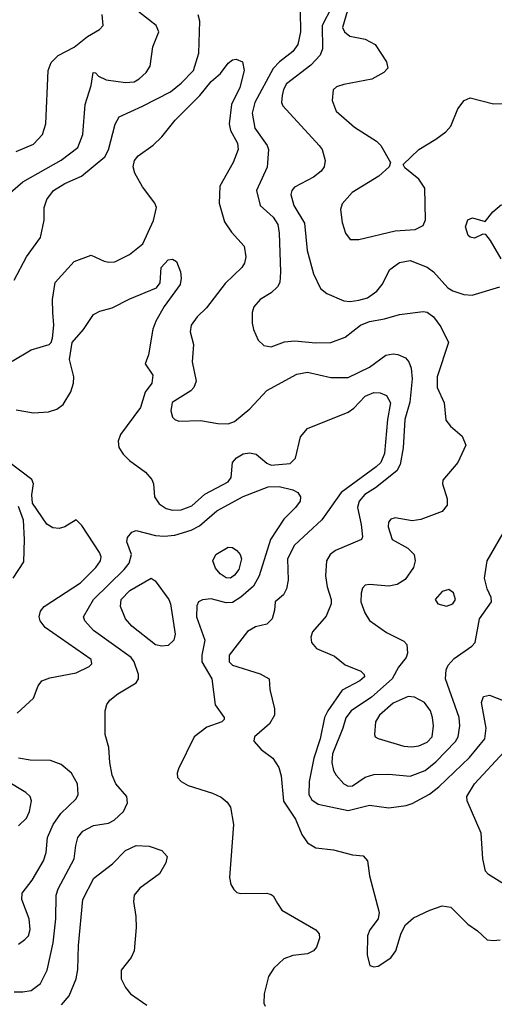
# Model space of a CAD drawing. Extents: x 1173029 to 1307123, y 522559 to 678521.
# Tile 514 of 623: x 1240581 to 1242798, y 648856 to 653452. Entities that reach past the tile are written whole.
import ezdxf

# ---------------------------------------------------------------- set-up
doc = ezdxf.new("R2010")
doc.units = 0

msp = doc.modelspace()

# ---------------------------------------------------------------- linework, layer by layer
at = {"layer": '0CON10XD'}
for points in [[(1240525, 652634.4), (1240595, 652694.6), (1240774, 652796), (1240852.5, 652855), (1240875.9, 652915), (1240887.2, 653055), (1240914.6, 653145), (1240924, 653205), (1240935, 653203.3), (1240948.6, 653188.6), (1240985, 653170.4), (1241075, 653158.6), (1241115, 653161.9), (1241139.2, 653175), (1241170.9, 653205), (1241190.4, 653235), (1241202.5, 653325), (1241230.9, 653395), (1241218.8, 653425), (1241055, 653554)], [(1240555.6, 652235), (1240612.2, 652345), (1240678, 652435), (1240694.4, 652515.6), (1240694.6, 652575), (1240708, 652612), (1240738.9, 652655), (1240792.3, 652687.7), (1240868.8, 652721.2), (1240978.8, 652811.2), (1240996, 652844), (1241026.3, 652963.7), (1241045, 652998), (1241155, 653047.3), (1241285, 653115.4), (1241335, 653155.3), (1241393.5, 653215), (1241418, 653295), (1241421.9, 653445), (1241414, 653474)], [(1240565, 652836.9), (1240645, 652870), (1240686.7, 652915), (1240702.7, 652965), (1240713.8, 653215), (1240728.1, 653251.9), (1240760.8, 653285), (1240835, 653323.8), (1240897.2, 653372.8), (1240953.8, 653406.2), (1240971.4, 653425), (1240965.5, 653475)], [(1241891.1, 653491.1), (1241891.9, 653395), (1241880.9, 653335), (1241856.4, 653303.6), (1241794.4, 653255.6), (1241765, 653223.6), (1241679.5, 653065), (1241666.8, 653015), (1241679.7, 652945), (1241736.2, 652865), (1241743.8, 652845), (1241736.2, 652763.8), (1241687.5, 652655), (1241704.2, 652585), (1241765, 652530.4), (1241787.5, 652495), (1241793.6, 652455), (1241799.1, 652275), (1241796.4, 652225), (1241784.5, 652205), (1241755, 652176.5), (1241704.3, 652145), (1241675, 652111.2), (1241667.1, 652085), (1241667.1, 652035), (1241672.9, 652005), (1241694.2, 651955), (1241720.7, 651930.7), (1241755, 651924.4), (1241817.9, 651947.9), (1241865, 651953.3), (1241965, 651942.7), (1242035, 651944.5), (1242100.6, 651969.4), (1242173.1, 652025), (1242215, 652043.3), (1242285, 652054.6), (1242355, 652075.4), (1242465, 652090), (1242485, 652086.4), (1242514.8, 652064.8), (1242548.2, 652018.2), (1242584.5, 651945), (1242530.4, 651785), (1242530.4, 651735), (1242563.3, 651663.3), (1242571.9, 651581.9), (1242592.7, 651555), (1242647.6, 651507.6), (1242665.6, 651465), (1242628.2, 651385), (1242558.1, 651301.9), (1242555.5, 651285), (1242577.8, 651215), (1242577.5, 651185), (1242554.4, 651155.6), (1242455, 651118.1), (1242415, 651112.5), (1242335, 651126.7), (1242315, 651120.6), (1242304, 651106), (1242302.3, 651085), (1242320.6, 651025), (1242394.7, 650984.7), (1242423.5, 650955), (1242428.8, 650925), (1242421.2, 650895), (1242381.7, 650838.3), (1242345, 650815.4), (1242305, 650806.8), (1242215, 650815.6), (1242195, 650811.4), (1242182.3, 650797.7), (1242175.4, 650775), (1242175.3, 650735), (1242192.8, 650682.8), (1242215, 650647.9), (1242295, 650591.8), (1242375, 650551.2), (1242388.8, 650535), (1242393.3, 650495), (1242386.2, 650475), (1242351.1, 650428.9), (1242320.4, 650375), (1242225, 650288.8), (1242130, 650225), (1242105, 650192.5), (1242089.8, 650145), (1242042.3, 650025), (1242038.6, 649985), (1242047.3, 649947.3), (1242059.6, 649925), (1242094.8, 649884.8), (1242115, 649873.8), (1242135, 649876.2), (1242195, 649916.1), (1242235, 649929.2), (1242305, 649930), (1242405, 649921.1), (1242475, 649947.8), (1242525, 649987.2), (1242617.4, 650082.6), (1242628.6, 650105), (1242636.4, 650155), (1242633.6, 650195), (1242570.4, 650375), (1242572.5, 650417.5), (1242582, 650438), (1242610.4, 650469.6), (1242692.6, 650527.4), (1242708.9, 650545), (1242728.8, 650655), (1242784.6, 650735), (1242783.1, 650755), (1242765.3, 650795)], [(1242036.1, 653505), (1241994.2, 653425), (1241995.3, 653315), (1241985, 653286.7), (1241940.3, 653239.7), (1241827.6, 653152.4), (1241813.1, 653125), (1241807.3, 653097.3), (1241804.4, 653065), (1241809.5, 653049.5), (1241980.5, 652865), (1241993.3, 652845), (1242008.1, 652795), (1242003.3, 652765), (1241989.4, 652745), (1241954.1, 652715.9), (1241865, 652670), (1241851.9, 652655), (1241848.1, 652635), (1241861.5, 652585), (1241911.9, 652501.9), (1241923.9, 652375), (1241952.7, 652265), (1241986.7, 652196.7), (1242015, 652173.3), (1242095, 652139.1), (1242125, 652135.5), (1242165, 652142.5), (1242205, 652153.9), (1242250, 652185), (1242273.8, 652215), (1242310.6, 652285), (1242355, 652317.5), (1242405, 652327.9), (1242485, 652296.2), (1242514.3, 652274.3), (1242580.3, 652200.3), (1242605, 652185.4), (1242655, 652168.7), (1242695, 652166), (1242823.8, 652205)], [(1242112.9, 653495), (1242088.5, 653415), (1242098.5, 653395), (1242122.5, 653375), (1242195, 653360.5), (1242240.8, 653335), (1242294.3, 653255), (1242300, 653225), (1242282.5, 653205), (1242225.3, 653174.7), (1242095, 653148.5), (1242061.5, 653138.5), (1242045.9, 653124.1), (1242040, 653075), (1242060, 653025), (1242145, 652950), (1242248.2, 652885), (1242267.3, 652865), (1242313.8, 652785), (1242306.2, 652765), (1242258.8, 652721.2), (1242133.8, 652645), (1242087.8, 652592.2), (1242080, 652565), (1242087.3, 652505), (1242103.1, 652455), (1242125, 652426), (1242165, 652425.8), (1242335, 652465.4), (1242427.7, 652472.3), (1242465, 652491.2), (1242477.3, 652517.3), (1242474.3, 652665), (1242445, 652707.1), (1242380.5, 652760.5), (1242372.5, 652775), (1242446, 652845), (1242525, 652893.6), (1242571.5, 652928.5), (1242595.4, 652954.6), (1242627.8, 653035), (1242657.5, 653075), (1242685, 653086.5), (1242795, 653058.6), (1242845, 653060)], [(1240545, 651857.8), (1240635, 651911.3), (1240718.6, 651935), (1240728.2, 651945), (1240733.6, 651965), (1240739.5, 652025), (1240735.7, 652084.3), (1240734.4, 652145), (1240746.5, 652225), (1240835, 652322.5), (1240915, 652352.5), (1240975, 652324.5), (1240995, 652319.1), (1241025, 652321.2), (1241093.9, 652356.1), (1241155.4, 652405), (1241206.5, 652513.5), (1241219.6, 652575), (1241212.1, 652595), (1241155, 652671.1), (1241117.9, 652735), (1241111.3, 652765), (1241117.3, 652795), (1241135, 652816.7), (1241204.1, 652865.9), (1241244.5, 652905), (1241307.8, 652982.2), (1241422.4, 653097.6), (1241475, 653163.6), (1241519.5, 653200.5), (1241555, 653248.6), (1241575, 653264.2), (1241592.7, 653267.3), (1241621.2, 653255), (1241630, 653215), (1241608.9, 653135), (1241570, 653055), (1241559.3, 652965), (1241565.3, 652935), (1241598.4, 652875), (1241601.8, 652845), (1241578.5, 652785), (1241515.3, 652675), (1241513.3, 652595), (1241537.7, 652507.7), (1241570.1, 652460.1), (1241629.4, 652395), (1241637.8, 652345), (1241630.6, 652315), (1241618.1, 652295), (1241540.4, 652219.6), (1241454.1, 652105.9), (1241409.4, 652065), (1241381.4, 652025), (1241377.5, 651995), (1241392, 651935), (1241387.3, 651855), (1241405.5, 651765), (1241394.6, 651735.4), (1241380.2, 651719.8), (1241292.7, 651665), (1241286.6, 651626.6), (1241295, 651596.7), (1241305, 651586), (1241325, 651578.1), (1241425, 651580), (1241506.3, 651566.3), (1241555, 651565.5), (1241585, 651575.5), (1241656.7, 651635), (1241735, 651721.5), (1241875, 651797.5), (1241925, 651805.6), (1242035, 651780.9), (1242115, 651781.6), (1242215, 651830.3), (1242291.4, 651885), (1242325, 651891.8), (1242348.1, 651888.1), (1242382.7, 651872.7), (1242399.1, 651855), (1242409.3, 651825), (1242414.7, 651775), (1242403.8, 651666.2), (1242380.4, 651585), (1242373.1, 651453.1), (1242358.5, 651375), (1242343.5, 651346.5), (1242243.1, 651266.9), (1242193.3, 651235), (1242166.6, 651205), (1242159.1, 651175), (1242176.2, 651095), (1242182.5, 651037.5), (1242178, 651025), (1242056.2, 650973.8), (1242031.8, 650955), (1242013.8, 650925), (1242009.2, 650855), (1242016.8, 650805), (1242035.4, 650745), (1242035.4, 650724.6), (1242013, 650667), (1241948.8, 650595), (1241941.2, 650568.8), (1241944, 650545), (1241966.8, 650516.8), (1242051.3, 650481.3), (1242100.6, 650440.6), (1242175, 650410), (1242190, 650395), (1242191.9, 650385), (1242169.2, 650365), (1242087.4, 650322.6), (1242020, 650225), (1242004.7, 650195), (1241985.2, 650095), (1241955.2, 650005), (1241933.3, 649895), (1241931.5, 649835), (1241945, 649810.5), (1241975, 649790.4), (1242115, 649760), (1242215, 649784.8), (1242305, 649772.9), (1242386.1, 649783.9), (1242415, 649793.4), (1242495, 649836.7), (1242539.3, 649870.7), (1242681.7, 650008.3), (1242753.3, 650095), (1242759.6, 650145), (1242738.5, 650265), (1242747.4, 650292.6), (1242775, 650298.5), (1242883.4, 650256.6)], [(1242830.5, 652335), (1242780.9, 652420.9), (1242758.3, 652448.3), (1242745, 652450), (1242705, 652432.5), (1242685, 652435.8), (1242675.8, 652445), (1242663.8, 652485), (1242675, 652518.1), (1242696.8, 652526.8), (1242755, 652510), (1242791.2, 652555), (1242831.5, 652588.5)], [(1240565, 651631.1), (1240645, 651616.1), (1240715, 651621.4), (1240755, 651632.9), (1240784.1, 651655), (1240819.2, 651715), (1240832.8, 651755), (1240833.9, 651785), (1240814.1, 651865), (1240825.2, 651945), (1240878.1, 652005), (1240925, 652075.5), (1240955, 652090.4), (1241013.5, 652106.5), (1241095, 652149.4), (1241219.4, 652200.6), (1241236.4, 652223.6), (1241242.2, 652295), (1241275, 652331.1), (1241295, 652334.4), (1241313, 652323), (1241332.5, 652275), (1241335.4, 652244.6), (1241330, 652215), (1241255, 652112.9), (1241216.9, 652045), (1241202.8, 652007.2), (1241183.1, 651886.9), (1241167.5, 651845), (1241202.3, 651792.3), (1241197.5, 651755), (1241166.6, 651713.4), (1241145, 651641.4), (1241051.5, 651515), (1241040.5, 651485), (1241044.4, 651455), (1241064, 651424), (1241094.1, 651394.1), (1241169.1, 651339.1), (1241197.7, 651305), (1241205.4, 651285), (1241210.8, 651225), (1241231.6, 651191.6), (1241265, 651170.7), (1241295, 651162.5), (1241335, 651163.6), (1241385, 651182), (1241445, 651236.6), (1241554.5, 651295), (1241568.5, 651315), (1241575.6, 651385), (1241593.4, 651406.6), (1241625, 651425.4), (1241655, 651429.3), (1241685, 651423.8), (1241735, 651382.1), (1241755, 651372.4), (1241845, 651379.6), (1241870, 651405), (1241893.3, 651505), (1241925, 651542.9), (1242115, 651619.6), (1242141.8, 651638.2), (1242195, 651694.6), (1242235, 651710.8), (1242265, 651709.6), (1242295, 651697.5), (1242312.7, 651662.7), (1242298.6, 651585), (1242285, 651426.2), (1242267.5, 651385), (1242245.4, 651364.6), (1242083.4, 651245), (1241993.1, 651116.9), (1241865, 650999.4), (1241832.4, 650935), (1241834.4, 650835), (1241827.5, 650795), (1241812.7, 650767.3), (1241774, 650735), (1241771.4, 650695), (1241760.6, 650655), (1241735, 650630.6), (1241682.6, 650617.4), (1241645, 650595.7), (1241560, 650485), (1241559.6, 650455), (1241575, 650439.1), (1241705, 650398.6), (1241745.8, 650375), (1241750, 650325), (1241771.1, 650235), (1241771.4, 650205), (1241748.5, 650165), (1241677.5, 650105), (1241675, 650084)], [(1240569.1, 650215), (1240644.5, 650285), (1240667.4, 650342.6), (1240684.5, 650365.5), (1240720.9, 650379.1), (1240845, 650402.5), (1240905, 650432.5), (1240917.5, 650445), (1240914, 650465), (1240700, 650615), (1240677.1, 650645), (1240671.4, 650665), (1240678.7, 650691.3), (1240695, 650712), (1240865, 650823.3), (1240936.2, 650895), (1240957.7, 650925), (1240960.8, 650945), (1240952.9, 650965), (1240870.9, 651090.9), (1240845, 651116.7), (1240792, 651085), (1240765, 651076.8), (1240735, 651079.2), (1240707.4, 651097.4), (1240641.2, 651195), (1240636.9, 651233.1), (1240644.5, 651285), (1240637.8, 651305), (1240528.3, 651388.3)], [(1240555, 648914.7), (1240595, 648913.4), (1240635, 648920.4), (1240677.6, 648952.4), (1240708.8, 649015), (1240736.7, 649143.2), (1240748.9, 649255), (1240750.9, 649365), (1240760.3, 649395), (1240834.6, 649535), (1240843, 649597), (1240852.2, 649635), (1240875, 649664.4), (1240925, 649691.1), (1240995, 649701.9), (1241022, 649715), (1241066, 649755), (1241084.3, 649795.7), (1241081.9, 649825), (1241030, 649885), (1241013.5, 649925), (1241001.9, 649985), (1240997.5, 650055), (1240980, 650115), (1240980.8, 650225), (1240988.6, 650255), (1241002.5, 650275), (1241038.6, 650305), (1241125, 650355.6), (1241136.4, 650375), (1241135.4, 650395), (1241115.3, 650455), (1241100.8, 650475), (1240925, 650601.2), (1240884.5, 650645), (1240879.1, 650665), (1240926.1, 650745), (1241069.1, 650885), (1241092.2, 650915), (1241102.5, 650955), (1241080.8, 651015), (1241083.8, 651035), (1241105, 651060), (1241125, 651068.1), (1241215, 651044.4), (1241255, 651040.4), (1241305, 651045.9), (1241381.5, 651068.5), (1241420.6, 651089.4), (1241501, 651159), (1241625, 651225.7), (1241741.1, 651271.1), (1241792.6, 651272.6), (1241856.8, 651256.8), (1241880.8, 651245), (1241893.3, 651225), (1241890.5, 651205), (1241870, 651175), (1241815, 651120), (1241752.2, 651025), (1241700.2, 650855), (1241672.4, 650807.6), (1241613.9, 650756.1), (1241575, 650731.9), (1241545, 650729.4), (1241475, 650748.2), (1241435, 650744.3), (1241416.2, 650735), (1241408.6, 650715), (1241406.4, 650665), (1241445.5, 650555), (1241431.3, 650485), (1241431.8, 650455), (1241477.9, 650375), (1241493.8, 650253.8), (1241536.2, 650195), (1241536.7, 650185), (1241525.5, 650174.5), (1241455, 650150), (1241395.6, 650105), (1241322.9, 649955), (1241316.4, 649935), (1241318.5, 649915), (1241334.4, 649895), (1241367.2, 649877.2), (1241481.7, 649841.7), (1241522.8, 649822.8), (1241549.4, 649799.4), (1241565.5, 649775.5), (1241578.9, 649695), (1241561.7, 649448.3), (1241567.5, 649415), (1241581.2, 649391.2), (1241595, 649377.5), (1241613.3, 649373.3), (1241735, 649373.8), (1241755, 649368.8), (1241765, 649362.5), (1241785.8, 649325.8), (1241805.9, 649295.9), (1241963.7, 649203.7), (1241979.2, 649185), (1241981.4, 649165), (1241967.9, 649122.1), (1241953.3, 649105), (1241925, 649091.4), (1241857, 649083), (1241815, 649068), (1241767.5, 649025), (1241743.3, 648985), (1241722.9, 648905), (1241721.2, 648861.2), (1241727, 648847)], [(1240550.9, 650845), (1240599.6, 650920.4), (1240603.7, 651025), (1240598, 651115), (1240575, 651179.1)], [(1242765.3, 650795), (1242751.8, 650845), (1242765.3, 650925), (1242856.2, 651083.8)], [(1241565, 650844.6), (1241545, 650846.4), (1241516.9, 650865), (1241495, 650892), (1241483.1, 650925), (1241497.5, 650955), (1241555, 650990), (1241575, 650987.5), (1241595, 650974.4), (1241611.5, 650955), (1241616.8, 650935), (1241604.6, 650885), (1241585, 650858.5), (1241565, 650844.6)], [(1241245, 650527.1), (1241215, 650534.2), (1241105, 650621.1), (1241074.5, 650655), (1241052.4, 650712.4), (1241055.3, 650745), (1241095, 650787.8), (1241195, 650845.6), (1241212.9, 650832.9), (1241277.7, 650745), (1241286, 650725), (1241306.9, 650583.1), (1241300.6, 650555), (1241275, 650530), (1241245, 650527.1)], [(1242575, 650713.6), (1242605, 650724.5), (1242617.3, 650745), (1242606.9, 650776.9), (1242585, 650791.4), (1242555, 650782.9), (1242521.4, 650745), (1242535, 650724.4), (1242575, 650713.6)], [(1242412.9, 650057.1), (1242445, 650062.8), (1242485, 650079.6), (1242507.7, 650105), (1242513.3, 650155), (1242509.6, 650195), (1242499.6, 650225), (1242471.9, 650265), (1242425, 650290), (1242395, 650293.2), (1242325, 650260.7), (1242262.5, 650205), (1242243.8, 650175), (1242238, 650115), (1242241.2, 650105), (1242255, 650095.8), (1242375, 650061.2), (1242412.9, 650057.1)], [(1241675, 650084), (1241708.6, 650045), (1241764, 650004), (1241791.8, 649961.8), (1241803, 649923), (1241813.9, 649803.9), (1241869.5, 649719.5), (1241898.5, 649648.5), (1241925, 649609.1), (1241965, 649586.2), (1242047, 649577), (1242135, 649552.9), (1242185, 649548.8), (1242205.7, 649525.7), (1242215.7, 649455), (1242260, 649285), (1242256, 649255), (1242216.3, 649203.7), (1242205.5, 649175), (1242204.5, 649084.5), (1242217.3, 649037.3), (1242235, 649030), (1242255, 649034.2), (1242315, 649072.9), (1242337.8, 649105), (1242362.4, 649187.6), (1242383.2, 649226.8), (1242420.6, 649259.4), (1242496.7, 649295), (1242555, 649315.5), (1242595, 649308.9), (1242675, 649229.1), (1242719.3, 649199.3), (1242765, 649157.1), (1242795, 649152.9), (1242825, 649157.5)], [(1242870.2, 649400.2), (1242771.1, 649461.1), (1242757.4, 649477.4), (1242744.1, 649534.1), (1242737.1, 649655), (1242671.8, 649805), (1242670.4, 649825), (1242705.7, 649884.3), (1242843.6, 650035)], [(1240575, 649137.3), (1240605, 649157.7), (1240622.1, 649175), (1240629.6, 649205), (1240624.4, 649255), (1240590.5, 649345), (1240592.5, 649375), (1240639.6, 649435), (1240692.5, 649525), (1240704, 649565), (1240711.3, 649635), (1240737.2, 649695), (1240773, 649747), (1240844.6, 649815), (1240854.6, 649835), (1240850.4, 649885), (1240822.5, 649935), (1240775, 649975.4), (1240725, 649993.1), (1240630, 649995), (1240575, 650004.5)], [(1240575, 649688.2), (1240611.8, 649725), (1240626.2, 649755), (1240635.6, 649805), (1240630, 649825), (1240610, 649845), (1240518.8, 649898.8)], [(1240776, 648854), (1240811.5, 648895), (1240843.9, 648975), (1240852.1, 649017.9), (1240855, 649130), (1240875.4, 649345), (1240926.9, 649445), (1241015, 649512.2), (1241075, 649573.2), (1241125, 649597.5), (1241185, 649593.5), (1241244.4, 649574.4), (1241270, 649545), (1241263.3, 649516.7), (1241234.2, 649465), (1241141.7, 649398.3), (1241115.6, 649365), (1241112.5, 649335), (1241123.8, 649265), (1241124.6, 649215), (1241115.5, 649105), (1241101.9, 649075), (1241055.6, 649015), (1241054.5, 648975), (1241074.5, 648935), (1241097.8, 648905), (1241175, 648851.2)]]:
    msp.add_lwpolyline(points, dxfattribs=at)

doc.saveas('drawing.dxf')
